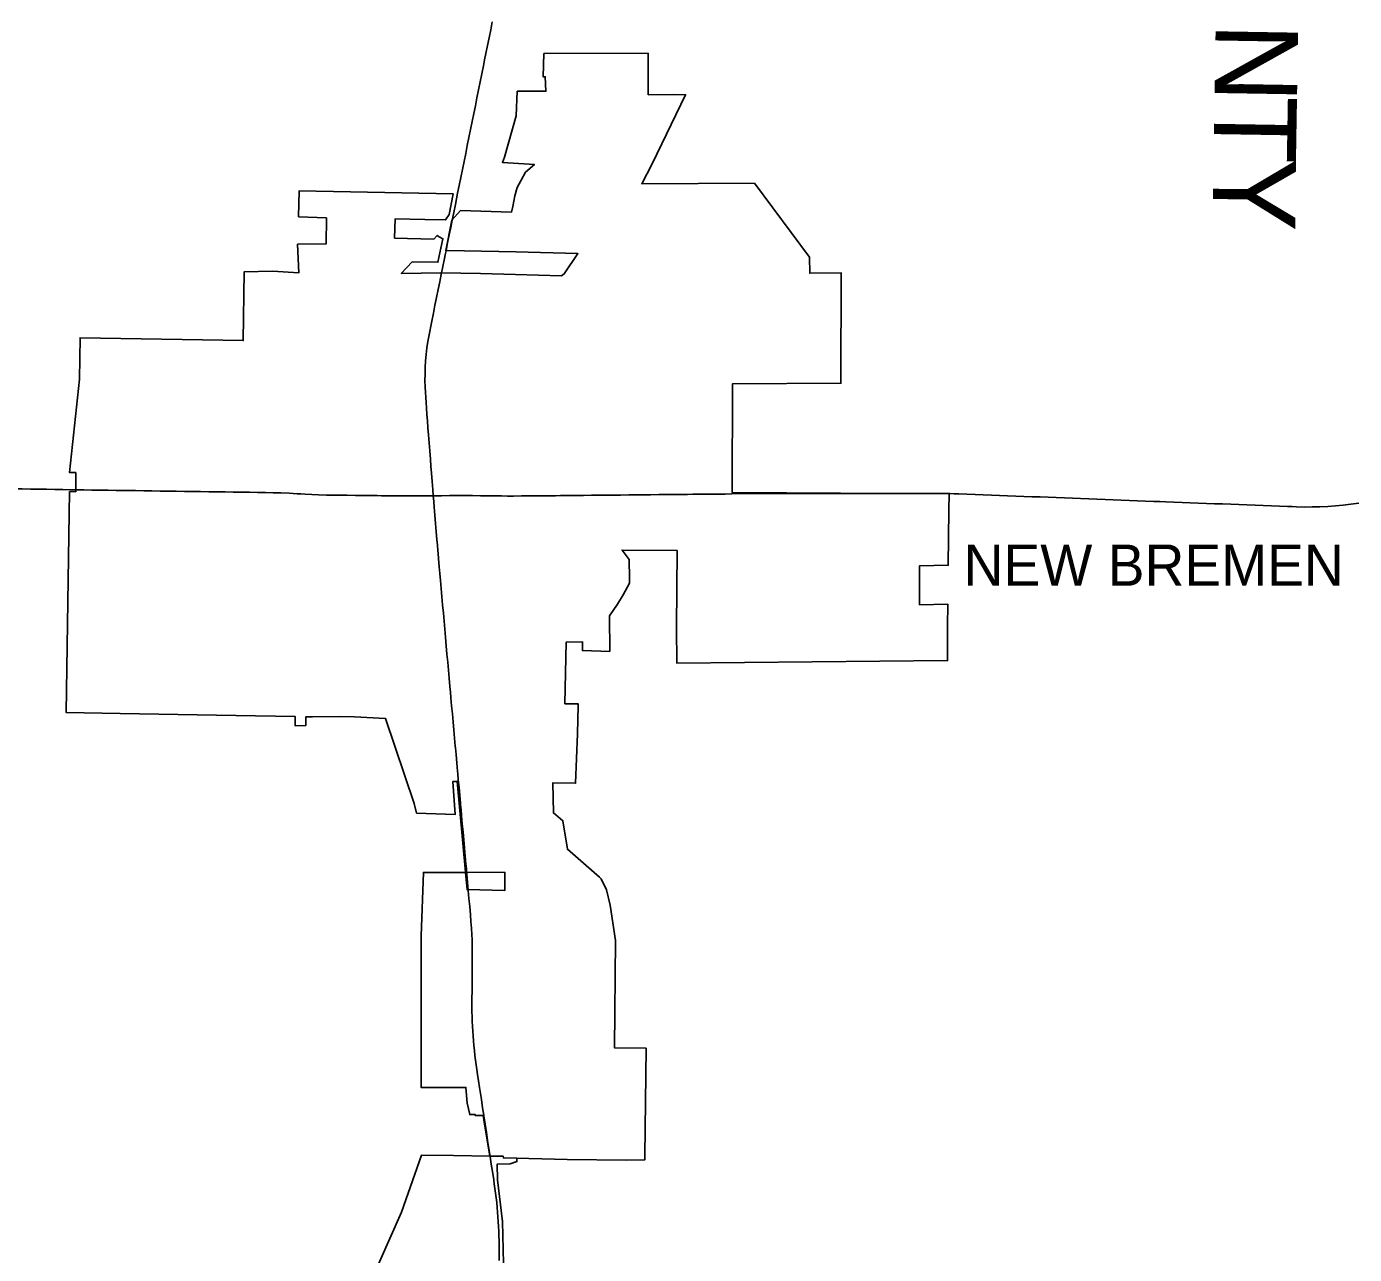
# Model space of a CAD drawing. Extents: x 0 to 34, y 0 to 22.
# Drawn here: x 4.4527 to 4.7113, y 19.0032 to 19.2422 of the extents above; entities that cross this region are included whole.
import ezdxf

# ---------------------------------------------------------------- set-up
doc = ezdxf.new("R2010")
doc.units = 0
for name, color, linetype in [('GM_X_Corporation', 7, 'Continuous'), ('GM_X_Corporation_Text', 7, 'Continuous'), ('GM_X_County_Text', 7, 'Continuous'), ('GM_X_State_Route', 7, 'Continuous')]:
    doc.layers.add(name, color=color, linetype=linetype)

msp = doc.modelspace()

# ---------------------------------------------------------------- linework, layer by layer
at = {"layer": 'GM_X_Corporation'}
msp.add_lwpolyline([(4.545177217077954, 19.02230434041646), (4.542929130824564, 19.022302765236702), (4.5417635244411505, 19.029363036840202), (4.541611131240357, 19.030192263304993), (4.540114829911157, 19.0301726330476), (4.540092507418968, 19.030366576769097), (4.5390182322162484, 19.03036664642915), (4.538495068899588, 19.032618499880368), (4.538279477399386, 19.03567234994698), (4.529557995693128, 19.035668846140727), (4.529557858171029, 19.065196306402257), (4.530011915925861, 19.07752920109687), (4.538201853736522, 19.07753552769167), (4.538503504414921, 19.074200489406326), (4.545888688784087, 19.074012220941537), (4.545891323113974, 19.077526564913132), (4.538201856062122, 19.077551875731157), (4.536607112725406, 19.095245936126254), (4.5357438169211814, 19.095249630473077), (4.536203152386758, 19.088831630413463), (4.528687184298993, 19.089085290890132), (4.528198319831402, 19.09096217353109), (4.522643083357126, 19.107485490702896), (4.516557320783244, 19.107806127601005), (4.513925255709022, 19.107892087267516), (4.508438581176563, 19.10779241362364), (4.507131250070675, 19.107820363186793), (4.507102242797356, 19.10612911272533), (4.5050128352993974, 19.106092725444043), (4.505059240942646, 19.107864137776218), (4.493505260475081, 19.108091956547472), (4.470982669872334, 19.10848800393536), (4.460421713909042, 19.10866678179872), (4.461096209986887, 19.151663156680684), (4.4623017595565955, 19.15164153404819), (4.462296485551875, 19.155366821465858), (4.461090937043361, 19.155387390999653), (4.463019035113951, 19.17355129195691), (4.463171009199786, 19.18160970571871), (4.494937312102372, 19.18107868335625), (4.495073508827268, 19.194451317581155), (4.500648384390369, 19.194593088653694), (4.505755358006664, 19.194291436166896), (4.505515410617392, 19.199821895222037), (4.511067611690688, 19.19990009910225), (4.511117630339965, 19.204966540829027), (4.5057042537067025, 19.205172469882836), (4.50580428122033, 19.210205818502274), (4.535814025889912, 19.209618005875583), (4.535000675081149, 19.205630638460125), (4.5343082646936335, 19.20456474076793), (4.530310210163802, 19.20463888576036), (4.524498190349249, 19.20474722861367), (4.524389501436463, 19.201034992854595), (4.532044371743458, 19.20084022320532), (4.532639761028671, 19.201483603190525), (4.532679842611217, 19.201527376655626), (4.532693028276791, 19.201541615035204), (4.532700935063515, 19.201550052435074), (4.533072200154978, 19.201241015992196), (4.533806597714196, 19.20089897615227), (4.532833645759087, 19.196311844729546), (4.527816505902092, 19.196393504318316), (4.525675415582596, 19.1941617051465), (4.5334665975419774, 19.194269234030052), (4.5411140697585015, 19.194107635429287), (4.547965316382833, 19.193962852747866), (4.556894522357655, 19.193699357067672), (4.557417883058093, 19.19403988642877), (4.560078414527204, 19.1980101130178), (4.548014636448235, 19.1983661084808), (4.537991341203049, 19.198538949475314), (4.534344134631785, 19.198601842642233), (4.535540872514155, 19.204510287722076), (4.537211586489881, 19.206363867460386), (4.547177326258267, 19.20608850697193), (4.547396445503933, 19.207159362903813), (4.547827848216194, 19.209265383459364), (4.548247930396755, 19.210845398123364), (4.549027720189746, 19.21229655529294), (4.549859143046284, 19.213843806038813), (4.551629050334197, 19.21534276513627), (4.545399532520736, 19.21575988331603), (4.545807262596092, 19.216756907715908), (4.548081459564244, 19.22482624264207), (4.54829278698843, 19.229603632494), (4.548364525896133, 19.229603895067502), (4.5538610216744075, 19.22962441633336), (4.553745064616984, 19.2324356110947), (4.553323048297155, 19.232434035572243), (4.553462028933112, 19.236933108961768), (4.573744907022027, 19.237008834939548), (4.573775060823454, 19.22893078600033), (4.578720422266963, 19.228949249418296), (4.58106872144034, 19.2289353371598), (4.574569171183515, 19.21546514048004), (4.572523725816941, 19.211597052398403), (4.594466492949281, 19.211748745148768), (4.605187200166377, 19.197324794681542), (4.605221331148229, 19.194189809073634), (4.611377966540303, 19.194256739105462), (4.611285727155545, 19.17276221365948), (4.590159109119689, 19.17262762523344), (4.590125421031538, 19.151480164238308), (4.6323808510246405, 19.151230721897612), (4.632317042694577, 19.148064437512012), (4.632203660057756, 19.137315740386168), (4.6266046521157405, 19.13723769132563), (4.626615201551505, 19.129654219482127), (4.632132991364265, 19.12974914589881), (4.632070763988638, 19.125449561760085), (4.6320660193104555, 19.118762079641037), (4.579369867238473, 19.11826055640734), (4.579312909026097, 19.125264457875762), (4.579444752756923, 19.14018669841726), (4.568675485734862, 19.14029111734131), (4.5700455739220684, 19.138466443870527), (4.570126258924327, 19.1347807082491), (4.5701141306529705, 19.133843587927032), (4.56892018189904, 19.131598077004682), (4.567828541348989, 19.129770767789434), (4.566246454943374, 19.127498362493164), (4.566286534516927, 19.120542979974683), (4.560953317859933, 19.12072966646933), (4.560953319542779, 19.122433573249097), (4.557827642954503, 19.122378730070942), (4.55757106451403, 19.11036790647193), (4.560125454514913, 19.11037385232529), (4.560114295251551, 19.110005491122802), (4.559996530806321, 19.104503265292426), (4.5596227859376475, 19.094876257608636), (4.555195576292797, 19.094951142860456), (4.555303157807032, 19.08911851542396), (4.557157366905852, 19.087577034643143), (4.55804438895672, 19.082053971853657), (4.564302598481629, 19.07657414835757), (4.564634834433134, 19.07628251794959), (4.565660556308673, 19.074154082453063), (4.566342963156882, 19.071157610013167), (4.567428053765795, 19.06429268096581), (4.567190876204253, 19.043407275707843), (4.573368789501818, 19.043302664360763), (4.573104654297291, 19.02232390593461), (4.5731058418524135, 19.0215477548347), (4.569469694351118, 19.021508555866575), (4.55798532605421, 19.021629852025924), (4.545571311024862, 19.021955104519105), (4.545515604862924, 19.022304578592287)], close=True, dxfattribs=at)
msp.add_lwpolyline([(4.5151870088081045, 18.987496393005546), (4.525747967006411, 19.011399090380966), (4.529614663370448, 19.02247220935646), (4.535869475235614, 19.02238730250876), (4.542929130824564, 19.022302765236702), (4.545177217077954, 19.02230434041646), (4.545515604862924, 19.022304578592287), (4.545571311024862, 19.021955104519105), (4.548216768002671, 19.02189465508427), (4.548201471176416, 19.02121962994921), (4.546907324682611, 19.020781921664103), (4.544336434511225, 19.02070598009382), (4.544426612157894, 19.017653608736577), (4.545379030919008, 19.00954435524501), (4.545620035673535, 19.00139977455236)], dxfattribs=at)
at = {"layer": 'GM_X_State_Route'}
for p, q in [((4.533260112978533, 19.19290034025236), (4.533465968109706, 19.193916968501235)), ((4.462717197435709, 19.152016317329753), (4.463862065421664, 19.15199958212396)), ((4.528675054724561, 19.150822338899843), (4.531913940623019, 19.150829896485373)), ((4.5373123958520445, 19.08996250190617), (4.537219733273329, 19.09100487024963))]:
    msp.add_line(p, q, dxfattribs=at)
for points in [[(4.542165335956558, 19.23694023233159), (4.542480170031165, 19.2384906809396), (4.542795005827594, 19.24004112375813), (4.543109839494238, 19.241591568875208), (4.543424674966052, 19.243142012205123)], [(4.5356070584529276, 19.204482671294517), (4.535920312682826, 19.206033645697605), (4.536233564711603, 19.20758461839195), (4.5364513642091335, 19.20866254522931), (4.536669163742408, 19.209739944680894), (4.536982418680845, 19.21129091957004), (4.537295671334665, 19.212841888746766), (4.537608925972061, 19.214392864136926), (4.537922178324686, 19.215943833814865), (4.538235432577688, 19.217494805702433), (4.5385486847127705, 19.219045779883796), (4.538861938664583, 19.220596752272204), (4.539175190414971, 19.22214772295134), (4.539488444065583, 19.223698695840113), (4.539801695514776, 19.225249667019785), (4.540115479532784, 19.22680064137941), (4.540428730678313, 19.2283516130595), (4.540742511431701, 19.229902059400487), (4.5410557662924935, 19.231453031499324), (4.541369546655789, 19.23300347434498), (4.541682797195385, 19.234554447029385), (4.54192432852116, 19.235747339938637), (4.542165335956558, 19.23694023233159)], [(4.53440888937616, 19.198569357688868), (4.534723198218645, 19.2001198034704), (4.535037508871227, 19.20167024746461), (4.535322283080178, 19.20307619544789), (4.5356070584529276, 19.204482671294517)], [(4.533465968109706, 19.193916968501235), (4.533780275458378, 19.19546741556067), (4.5340945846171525, 19.197017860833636), (4.534251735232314, 19.197793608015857), (4.53440888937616, 19.198569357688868)], [(4.530785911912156, 19.165414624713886), (4.530685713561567, 19.166710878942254), (4.530585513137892, 19.168006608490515), (4.530516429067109, 19.169009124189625), (4.5304468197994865, 19.17001111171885), (4.530391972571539, 19.171014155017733), (4.530337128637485, 19.172017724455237), (4.530310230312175, 19.173288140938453), (4.5303186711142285, 19.174559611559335), (4.530361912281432, 19.175830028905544), (4.530440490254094, 19.177098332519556), (4.530553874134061, 19.178364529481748), (4.530702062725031, 19.179627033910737), (4.53088505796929, 19.180884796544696), (4.531062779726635, 19.18187359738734), (4.531241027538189, 19.18286240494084), (4.531433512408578, 19.18384857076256), (4.531625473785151, 19.18483473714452), (4.5319397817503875, 19.186385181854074), (4.532254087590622, 19.18793562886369), (4.53256839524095, 19.189486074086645), (4.532882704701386, 19.19103651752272), (4.5331743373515, 19.192476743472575), (4.533260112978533, 19.19290034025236)], [(4.53135862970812, 19.158011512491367), (4.531236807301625, 19.159588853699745), (4.5311149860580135, 19.16116619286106), (4.5309926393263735, 19.162743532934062), (4.5308892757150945, 19.164078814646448), (4.530785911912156, 19.165414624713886)], [(4.531913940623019, 19.150829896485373), (4.531816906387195, 19.152084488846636), (4.5316950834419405, 19.153661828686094), (4.531573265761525, 19.155239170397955), (4.531466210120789, 19.156625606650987), (4.53135862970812, 19.158011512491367)], [(4.4450441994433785, 19.152313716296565), (4.445571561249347, 19.152304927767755), (4.447153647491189, 19.152278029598), (4.448735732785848, 19.152251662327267), (4.4503178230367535, 19.152224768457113), (4.451899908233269, 19.152198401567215), (4.453481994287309, 19.152171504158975), (4.455064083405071, 19.152145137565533), (4.456646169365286, 19.15211824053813), (4.458228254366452, 19.15209187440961), (4.459810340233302, 19.1520649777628), (4.461223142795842, 19.152041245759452), (4.462635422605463, 19.152017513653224), (4.462717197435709, 19.152016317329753)], [(4.463862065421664, 19.15199958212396), (4.465444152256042, 19.15197638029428), (4.467026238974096, 19.1519531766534), (4.468608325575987, 19.15192997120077), (4.47019041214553, 19.15190676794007), (4.471290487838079, 19.15189042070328), (4.472390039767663, 19.151874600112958), (4.473972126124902, 19.151851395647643), (4.4755542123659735, 19.151828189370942), (4.477136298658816, 19.15180498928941), (4.478718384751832, 19.15178178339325), (4.4803004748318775, 19.151758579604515), (4.4815494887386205, 19.151740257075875)], [(4.4815494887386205, 19.151740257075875), (4.481882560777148, 19.151735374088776), (4.48346464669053, 19.151712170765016), (4.485046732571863, 19.151688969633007), (4.486628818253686, 19.151665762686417), (4.488210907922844, 19.151642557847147), (4.489792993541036, 19.15161935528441), (4.491375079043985, 19.15159615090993), (4.4929571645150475, 19.15157294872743), (4.494539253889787, 19.15154974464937), (4.496121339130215, 19.151526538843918), (4.497703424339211, 19.151503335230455), (4.499285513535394, 19.151480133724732), (4.500771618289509, 19.15145851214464), (4.502258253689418, 19.151436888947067), (4.5038377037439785, 19.151347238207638), (4.505417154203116, 19.15125758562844), (4.506165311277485, 19.15121511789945)], [(4.561184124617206, 19.150929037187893), (4.562766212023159, 19.150944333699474), (4.563998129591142, 19.150956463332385), (4.565230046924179, 19.150968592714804), (4.566812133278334, 19.150983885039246), (4.568394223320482, 19.150999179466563), (4.569976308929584, 19.151014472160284), (4.571323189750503, 19.151027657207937), (4.572670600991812, 19.151040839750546), (4.574252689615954, 19.151056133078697), (4.5758347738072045, 19.151071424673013), (4.577416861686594, 19.15108671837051), (4.578902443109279, 19.151101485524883), (4.5803874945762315, 19.151115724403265), (4.581440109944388, 19.15112574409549), (4.582492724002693, 19.151136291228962), (4.584074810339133, 19.151151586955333), (4.585656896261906, 19.15116688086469), (4.586566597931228, 19.15117584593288), (4.5874762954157, 19.151184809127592), (4.588754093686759, 19.151196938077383), (4.590053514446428, 19.151209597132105), (4.621387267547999, 19.151270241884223), (4.632484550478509, 19.15129186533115)], [(4.632484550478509, 19.15129186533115), (4.633374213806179, 19.151257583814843), (4.634264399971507, 19.15122330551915), (4.6358454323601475, 19.151162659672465), (4.637426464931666, 19.15110201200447), (4.639007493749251, 19.15104136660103), (4.640588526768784, 19.15098071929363), (4.6421695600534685, 19.150920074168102), (4.643750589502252, 19.15085942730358), (4.645331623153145, 19.150798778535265), (4.646912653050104, 19.15073813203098), (4.648493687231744, 19.15067748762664), (4.6500747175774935, 19.150616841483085), (4.651655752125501, 19.15055619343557), (4.653236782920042, 19.150495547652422), (4.654817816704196, 19.150435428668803), (4.656398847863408, 19.150374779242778), (4.6579798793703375, 19.150314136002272), (4.65956090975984, 19.150254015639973), (4.661141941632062, 19.150193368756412), (4.662722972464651, 19.150133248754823), (4.66430400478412, 19.150072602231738), (4.665885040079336, 19.150012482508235), (4.667466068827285, 19.14995183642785), (4.669047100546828, 19.149891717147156), (4.670628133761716, 19.149831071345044), (4.672209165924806, 19.149770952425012), (4.673382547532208, 19.149726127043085), (4.6745553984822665, 19.149681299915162), (4.676136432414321, 19.149620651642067), (4.677717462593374, 19.14956000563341), (4.679298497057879, 19.149499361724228), (4.680879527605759, 19.149438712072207), (4.682460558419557, 19.149378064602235), (4.684041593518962, 19.149317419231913), (4.685622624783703, 19.149256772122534), (4.687203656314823, 19.14919612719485), (4.68878468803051, 19.14913548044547), (4.69036571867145, 19.149075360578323), (4.691946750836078, 19.149014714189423), (4.693527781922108, 19.14895459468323), (4.695108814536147, 19.148893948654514), (4.696689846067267, 19.148833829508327), (4.698270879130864, 19.14877318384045), (4.699143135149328, 19.148739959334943), (4.7000153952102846, 19.14870673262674), (4.701532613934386, 19.14866770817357), (4.703050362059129, 19.14868458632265), (4.704568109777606, 19.148701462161), (4.706084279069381, 19.148774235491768), (4.707598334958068, 19.148884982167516), (4.709108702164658, 19.14903317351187), (4.710615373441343, 19.14921827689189), (4.7121167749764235, 19.149440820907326)], [(4.506165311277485, 19.15121511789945), (4.506996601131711, 19.15116793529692), (4.50828072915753, 19.151095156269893), (4.509564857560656, 19.15102238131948), (4.511146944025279, 19.151002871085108), (4.512729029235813, 19.15098388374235), (4.513954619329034, 19.150969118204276), (4.5151796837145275, 19.150953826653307)], [(4.5151796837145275, 19.150953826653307), (4.516761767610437, 19.150935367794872), (4.518343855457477, 19.150916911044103), (4.51967281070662, 19.150901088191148), (4.521001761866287, 19.150885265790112), (4.521834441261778, 19.1508755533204)], [(4.521834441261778, 19.1508755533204), (4.52258384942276, 19.15086680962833), (4.524165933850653, 19.150847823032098), (4.525440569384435, 19.15083305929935), (4.526714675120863, 19.150817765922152), (4.528675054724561, 19.150822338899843)], [(4.531913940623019, 19.150829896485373), (4.533496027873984, 19.15085415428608), (4.535078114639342, 19.150878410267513), (4.536275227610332, 19.150896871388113), (4.537471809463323, 19.15091532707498), (4.537973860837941, 19.150909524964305), (4.5387232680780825, 19.150900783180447)], [(4.532577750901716, 19.143073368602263), (4.532506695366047, 19.143902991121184), (4.53237169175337, 19.145479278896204), (4.53223668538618, 19.147055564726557), (4.53210168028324, 19.148631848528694), (4.53200781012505, 19.149730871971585), (4.531913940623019, 19.150829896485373)], [(4.5387232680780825, 19.150900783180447), (4.539555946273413, 19.15089106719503), (4.541138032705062, 19.15087208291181), (4.542369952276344, 19.150857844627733), (4.543601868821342, 19.150843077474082), (4.545183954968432, 19.15082409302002), (4.5463552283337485, 19.150809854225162), (4.547526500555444, 19.15079614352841), (4.549108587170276, 19.15081143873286), (4.550045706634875, 19.15082092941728), (4.5509828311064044, 19.15082989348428), (4.55256491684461, 19.15084518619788), (4.554147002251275, 19.150860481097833), (4.555729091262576, 19.150875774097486), (4.5567279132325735, 19.150885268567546), (4.557726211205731, 19.15089528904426), (4.559308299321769, 19.150910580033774), (4.560246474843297, 19.150920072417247), (4.561184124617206, 19.150929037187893)], [(4.532877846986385, 19.139613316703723), (4.532827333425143, 19.140194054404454), (4.532734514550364, 19.141260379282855), (4.532641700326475, 19.14232670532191), (4.532577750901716, 19.143073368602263)], [(4.5342249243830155, 19.1241296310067), (4.534159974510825, 19.124876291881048), (4.534022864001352, 19.126452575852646), (4.533885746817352, 19.12802886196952), (4.533748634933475, 19.129605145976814), (4.533611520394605, 19.131181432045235), (4.533540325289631, 19.131997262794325), (4.5334691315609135, 19.1328125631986), (4.533332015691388, 19.1343888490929), (4.533217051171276, 19.135715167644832), (4.5331015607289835, 19.137041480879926), (4.532964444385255, 19.13861776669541), (4.532877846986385, 19.139613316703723)], [(4.536249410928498, 19.10175987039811), (4.536219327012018, 19.102091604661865), (4.536076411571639, 19.103667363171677), (4.535933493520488, 19.105243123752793), (4.5357905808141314, 19.106818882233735), (4.535647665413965, 19.108394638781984), (4.535505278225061, 19.1099703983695), (4.535362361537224, 19.11154615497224), (4.535263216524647, 19.112642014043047), (4.535164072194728, 19.113737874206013), (4.535021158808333, 19.11531363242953), (4.534878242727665, 19.116889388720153), (4.534735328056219, 19.1184651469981), (4.534592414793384, 19.12004090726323), (4.534449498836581, 19.12161666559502), (4.5343735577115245, 19.12245833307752), (4.5342970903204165, 19.123300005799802), (4.5342249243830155, 19.1241296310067)], [(4.53670585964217, 19.096722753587), (4.536660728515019, 19.09722036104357), (4.536517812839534, 19.09879611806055), (4.536439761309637, 19.09965572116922), (4.536362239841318, 19.100515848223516), (4.536249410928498, 19.10175987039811)], [(4.537219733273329, 19.09100487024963), (4.5370831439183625, 19.092536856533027), (4.536946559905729, 19.094068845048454), (4.536803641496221, 19.09564460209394), (4.53670585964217, 19.096722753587)], [(4.538302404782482, 19.078870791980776), (4.538280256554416, 19.079118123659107), (4.5381394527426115, 19.080693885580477), (4.537998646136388, 19.082269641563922), (4.537858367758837, 19.083845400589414), (4.537717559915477, 19.0854211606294), (4.537577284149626, 19.08699691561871), (4.537436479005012, 19.088572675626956), (4.537327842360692, 19.08978877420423), (4.5373123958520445, 19.08996250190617)], [(4.539462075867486, 19.06535080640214), (4.539358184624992, 19.066668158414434), (4.5392690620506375, 19.067983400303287), (4.5391614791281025, 19.0692975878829), (4.5390201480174, 19.070873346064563), (4.538878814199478, 19.07244910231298), (4.538737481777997, 19.07402486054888), (4.538596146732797, 19.07560062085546), (4.538454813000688, 19.077176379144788), (4.538378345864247, 19.07802332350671), (4.538302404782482, 19.078870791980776)], [(4.5417570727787, 19.03024538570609), (4.5415277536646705, 19.031726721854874), (4.5412851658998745, 19.033290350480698), (4.541103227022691, 19.034464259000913), (4.5409212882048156, 19.035638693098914), (4.540722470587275, 19.036921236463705), (4.540523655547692, 19.03820325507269), (4.540389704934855, 19.039130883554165), (4.540255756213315, 19.04005798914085), (4.540142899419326, 19.040971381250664), (4.540030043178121, 19.041884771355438), (4.539931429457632, 19.04284246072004), (4.539832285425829, 19.043800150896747), (4.539754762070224, 19.044743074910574), (4.539677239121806, 19.045685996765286), (4.539619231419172, 19.04663050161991), (4.539561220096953, 19.047575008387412), (4.539522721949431, 19.048520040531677), (4.53948422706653, 19.049465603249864), (4.539465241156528, 19.05041169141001), (4.539446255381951, 19.051357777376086), (4.539459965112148, 19.052939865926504), (4.539473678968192, 19.054521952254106), (4.5394873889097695, 19.05610403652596), (4.5395005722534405, 19.057686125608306), (4.539510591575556, 19.058895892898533), (4.539521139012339, 19.060105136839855), (4.5395084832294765, 19.06168722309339), (4.539500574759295, 19.062644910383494), (4.539492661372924, 19.06360312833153), (4.539477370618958, 19.064476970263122), (4.539462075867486, 19.06535080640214)], [(4.542997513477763, 19.02223578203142), (4.542755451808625, 19.023799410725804), (4.542513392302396, 19.02536304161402), (4.542271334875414, 19.026926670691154), (4.54202927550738, 19.028490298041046), (4.541899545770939, 19.02932669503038), (4.541769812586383, 19.03016309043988), (4.5417570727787, 19.03024538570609)], [(4.544729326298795, 19.001952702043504), (4.54474782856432, 19.002918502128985), (4.544768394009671, 19.003964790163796), (4.54475626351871, 19.004893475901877), (4.544743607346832, 19.00582163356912), (4.544712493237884, 19.006749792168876), (4.5446819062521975, 19.007677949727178), (4.544632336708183, 19.008605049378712), (4.54458276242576, 19.009532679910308), (4.544514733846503, 19.010458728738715), (4.544446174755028, 19.011384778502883), (4.544359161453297, 19.012309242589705), (4.544272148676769, 19.01323370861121), (4.544166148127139, 19.014156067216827), (4.544060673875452, 19.01507894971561), (4.543936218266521, 19.015998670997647), (4.543812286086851, 19.016918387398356), (4.543694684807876, 19.017705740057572), (4.543454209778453, 19.019269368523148), (4.543225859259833, 19.02075231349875), (4.542997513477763, 19.02223578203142)]]:
    msp.add_lwpolyline(points, dxfattribs=at)

# ---------------------------------------------------------------- texts
at = {"layer": 'GM_X_Corporation_Text'}
msp.add_text('NEW BREMEN', height=0.008037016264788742, rotation=1.0000000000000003e-05, dxfattribs=at).set_placement((4.63518254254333, 19.133330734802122))
at = {"layer": 'GM_X_County_Text'}
for s, height, rotation, p in [('N', 0.016074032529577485, 269.028908, (4.684281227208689, 19.243048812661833)), ('T', 0.016074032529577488, 269.040833, (4.684040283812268, 19.228834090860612)), ('Y', 0.016074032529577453, 269.406265, (4.683838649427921, 19.216785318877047))]:
    msp.add_text(s, height=height, rotation=rotation, dxfattribs=at).set_placement(p)

doc.saveas('drawing.dxf')
